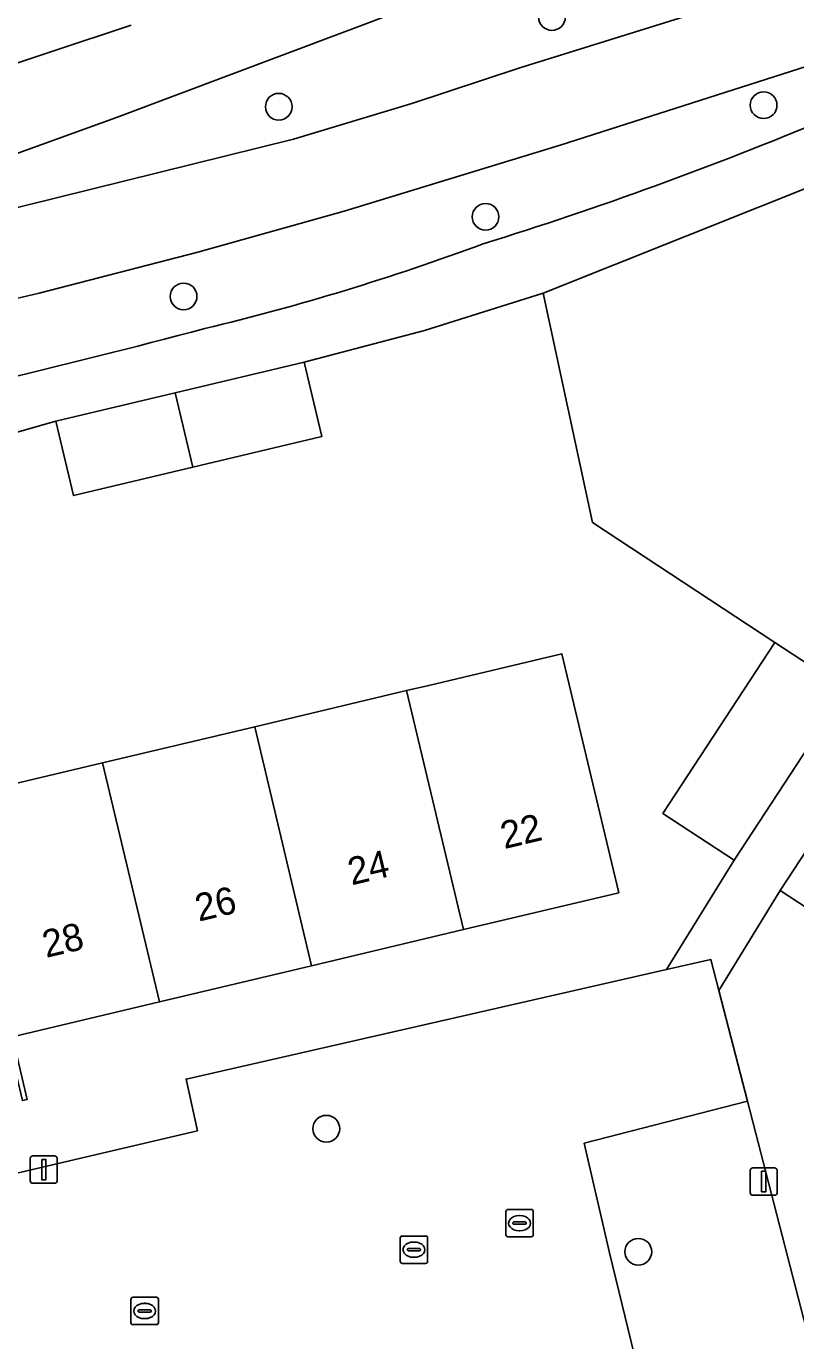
# Model space of a CAD drawing. Extents: x 158031 to 159244, y 380104 to 381214.
# Drawn here: x 158965.36 to 158993.48, y 381037.85 to 381085.93 of the extents above; entities that cross this region are included whole.
import ezdxf

# ---------------------------------------------------------------- set-up
doc = ezdxf.new("R2010")
doc.units = 0
for name, color, linetype in [('IMGEO_Berm_groen', 7, 'Continuous'), ('IMGEO_Boom', 7, 'Continuous'), ('IMGEO_Erf', 7, 'Continuous'), ('IMGEO_Fietspad_gesloten', 7, 'Continuous'), ('IMGEO_Groenvoorziening', 7, 'Continuous'), ('IMGEO_Kolk', 7, 'Continuous'), ('IMGEO_Lichtmast', 7, 'Continuous'), ('IMGEO_Pand', 7, 'Continuous'), ('IMGEO_Pand_nummerreeks', 7, 'Continuous'), ('IMGEO_Parkeervlak_open', 7, 'Continuous'), ('IMGEO_Rijbaan_lokaal_open', 7, 'Continuous'), ('IMGEO_Rijbaan_regionaal_gesloten', 7, 'Continuous'), ('IMGEO_Rioolput', 7, 'Continuous'), ('IMGEO_Voetpad_open', 7, 'Continuous')]:
    doc.layers.add(name, color=color, linetype=linetype)

msp = doc.modelspace()

# ---------------------------------------------------------------- linework, layer by layer
at = {"layer": 'IMGEO_Berm_groen'}
for points in [[(158987.432, 381089.666), (158968.655, 381082.588), (158964.333, 381081.027), (158953.674, 381077.922), (158934.996, 381073.601), (158926.063, 381071.976), (158921.234, 381071.122), (158906.482, 381068.308), (158888.625, 381064.202), (158874.913, 381060.967), (158864.265, 381058.33), (158840.798, 381052.643)], [(158849.406, 381049.663), (158859.159, 381053.046), (158865.9, 381055.515), (158873.981, 381057.734), (158896.818, 381063.345), (158927.391, 381070.229), (158954.246, 381076.628), (158975.128, 381081.803), (158979.453, 381083.102), (158983.392, 381084.412), (159000, 381089.596)], [(158994.551, 381082.519), (158999.083, 381084.498), (158998.468, 381085.906), (158995.415, 381084.952), (158984.87, 381081.584), (158976.971, 381079.163), (158971.63, 381077.664), (158965.831, 381076.171), (158954.215, 381073.432), (158932.811, 381068.477), (158916.485, 381064.59), (158895.522, 381059.535), (158882.132, 381056.487), (158868.008, 381052.855), (158858.485, 381049.481), (158858.905, 381048.039), (158901.652, 381058.064), (158926.29, 381063.933), (158943.657, 381068.073)]]:
    msp.add_lwpolyline(points, dxfattribs=at)
for centre, radius, start, end in [((158939.993, 381212.899), 141.335, 287.31214, 292.70706), ((158950.659, 381162.75), 90.408, 283.57618, 290.31785), ((158866.031, 381477.518), 416.33, 282.50069, 284.72891)]:
    msp.add_arc(centre, radius, start, end, dxfattribs=at)
at = {"layer": 'IMGEO_Boom'}
for centre in [(158984.568, 381086.269), (158974.585, 381082.985), (158992.305, 381083.042), (158982.142, 381078.959), (158971.105, 381076.046), (158976.322, 381045.601), (158987.725, 381041.099)]:
    msp.add_circle(centre, 0.489, dxfattribs=at)
at = {"layer": 'IMGEO_Erf'}
for points in [[(158921.141, 381033.685), (158971.617, 381045.527), (158971.2, 381047.419), (158988.76, 381051.424), (158991.227, 381055.426), (158988.622, 381057.132), (158992.715, 381063.387), (158986.046, 381067.779), (158984.246, 381076.162), (158979.906, 381074.798), (158975.508, 381073.636), (158976.154, 381070.92), (158971.446, 381069.801), (158967.084, 381068.764), (158966.439, 381071.48), (158964.506, 381070.936)], [(158962.593, 381057.665), (158968.148, 381058.985), (158973.704, 381060.306), (158979.258, 381061.626), (158980.066, 381061.818), (158984.93, 381062.974), (158987.008, 381054.231), (158981.337, 381052.883), (158975.782, 381051.562), (158970.226, 381050.242), (158964.847, 381048.963), (158965.391, 381046.674), (158965.216, 381046.632)], [(158995.521, 381052.611), (158992.911, 381054.319), (158990.669, 381050.656), (158991.711, 381046.613), (158995.318, 381032.618)]]:
    msp.add_lwpolyline(points, dxfattribs=at)
at = {"layer": 'IMGEO_Fietspad_gesloten'}
for points in [[(159000, 381089.596), (158983.392, 381084.412), (158979.453, 381083.102), (158975.128, 381081.803), (158954.246, 381076.628), (158927.391, 381070.229), (158896.818, 381063.345), (158873.981, 381057.734), (158865.9, 381055.515), (158859.159, 381053.046), (158849.406, 381049.663)], [(158847.007, 381045.421), (158858.485, 381049.481), (158868.008, 381052.855), (158882.132, 381056.487), (158895.522, 381059.535), (158916.485, 381064.59), (158932.811, 381068.477), (158954.215, 381073.432), (158965.831, 381076.171), (158971.63, 381077.664), (158976.971, 381079.163), (158984.87, 381081.584), (158995.415, 381084.952), (158998.468, 381085.906), (159003.925, 381087.61)]]:
    msp.add_lwpolyline(points, dxfattribs=at)
at = {"layer": 'IMGEO_Groenvoorziening'}
msp.add_lwpolyline([(159004.655, 381084.46), (159000, 381082.452), (158984.246, 381076.162), (158986.046, 381067.779), (158992.715, 381063.387), (158995.321, 381061.681), (158996.673, 381063.382)], dxfattribs=at)
at = {"layer": 'IMGEO_Kolk'}
for p, q in [((158979.025, 381040.75), (158979.025, 381041.602)), ((158979.1, 381041.676), (158979.952, 381041.676)), ((158980.026, 381041.602), (158980.026, 381040.75)), ((158979.284, 381041.17), (158979.284, 381041.182)), ((158979.722, 381041.133), (158979.324, 381041.133)), ((158979.327, 381041.219), (158979.725, 381041.219)), ((158979.513, 381041.456), (158979.538, 381041.456)), ((158979.768, 381041.182), (158979.768, 381041.17)), ((158979.952, 381040.676), (158979.1, 381040.676)), ((158979.536, 381040.896), (158979.511, 381040.896)), ((158969.183, 381038.507), (158969.183, 381039.359)), ((158969.258, 381039.433), (158970.11, 381039.433)), ((158969.671, 381039.213), (158969.696, 381039.213)), ((158970.184, 381039.359), (158970.184, 381038.507)), ((158969.442, 381038.927), (158969.442, 381038.939)), ((158969.88, 381038.89), (158969.482, 381038.89)), ((158969.485, 381038.976), (158969.883, 381038.976)), ((158969.694, 381038.653), (158969.669, 381038.653)), ((158969.926, 381038.939), (158969.926, 381038.927)), ((158970.11, 381038.433), (158969.258, 381038.433))]:
    msp.add_line(p, q, dxfattribs=at)
for points in [[(158979.025, 381040.75), (158979.025, 381041.602)], [(158979.1, 381041.676), (158979.952, 381041.676)], [(158980.026, 381041.602), (158980.026, 381040.75)], [(158979.952, 381040.676), (158979.1, 381040.676)], [(158969.183, 381038.507), (158969.183, 381039.359)], [(158969.258, 381039.433), (158970.11, 381039.433)], [(158970.184, 381039.359), (158970.184, 381038.507)], [(158970.11, 381038.433), (158969.258, 381038.433)]]:
    msp.add_lwpolyline(points, dxfattribs=at)
for centre, radius, start, end in [((158979.102, 381041.6), 0.0765, 91.552, 178.448), ((158979.102, 381041.6), 0.0765, 91.552, 178.448), ((158979.95, 381041.6), 0.0765, 1.552, 88.448), ((158979.95, 381041.6), 0.0765, 1.552, 88.448), ((158979.324, 381041.179), 0.0403, 85.8775, 175.7526), ((158979.321, 381041.169), 0.0366, 178.938, 274.7102), ((158979.725, 381041.176), 0.043, 264.8664, 352.4533), ((158979.729, 381041.181), 0.0386, 1.7309, 96.639), ((158979.102, 381040.752), 0.0765, 181.552, 268.448), ((158979.102, 381040.752), 0.0765, 181.552, 268.448), ((158979.95, 381040.752), 0.0765, 271.552, 358.448), ((158979.95, 381040.752), 0.0765, 271.552, 358.448), ((158969.26, 381039.357), 0.0765, 91.552, 178.448), ((158969.26, 381039.357), 0.0765, 91.552, 178.448), ((158970.108, 381039.357), 0.0765, 1.552, 88.448), ((158970.108, 381039.357), 0.0765, 1.552, 88.448), ((158969.482, 381038.936), 0.0403, 85.8775, 175.7526), ((158969.479, 381038.926), 0.0366, 178.938, 274.7102), ((158969.883, 381038.933), 0.043, 264.8664, 352.4533), ((158969.887, 381038.938), 0.0386, 1.7309, 96.639), ((158969.26, 381038.509), 0.0765, 181.552, 268.448), ((158969.26, 381038.509), 0.0765, 181.552, 268.448), ((158970.108, 381038.509), 0.0765, 271.552, 358.448), ((158970.108, 381038.509), 0.0765, 271.552, 358.448)]:
    msp.add_arc(centre, radius, start, end, dxfattribs=at)
for centre, major_axis, ratio, start_param, end_param in [((158979.512, 381041.176), (-0.387, 0.002), 0.722429, 4.712389, 7.853982), ((158979.537, 381041.176), (-0.39, 0.002), 0.717154, 1.570796, 4.712389), ((158969.67, 381038.933), (-0.387, 0.002), 0.722429, 4.712389, 7.853982), ((158969.695, 381038.933), (-0.39, 0.002), 0.717154, 1.570796, 4.712389)]:
    msp.add_ellipse(centre, major_axis=major_axis, ratio=ratio, start_param=start_param, end_param=end_param, dxfattribs=at)
at = {"layer": 'IMGEO_Lichtmast'}
for p, q in [((158965.499, 381043.705), (158965.499, 381044.505)), ((158965.499, 381044.505), (158965.499, 381043.705)), ((158965.599, 381044.605), (158966.389, 381044.605)), ((158966.389, 381044.605), (158965.599, 381044.605)), ((158966.489, 381044.505), (158966.489, 381043.705)), ((158966.489, 381043.705), (158966.489, 381044.505)), ((158991.814, 381043.268), (158991.814, 381044.068)), ((158991.814, 381044.068), (158991.814, 381043.268)), ((158991.914, 381044.168), (158992.704, 381044.168)), ((158992.704, 381044.168), (158991.914, 381044.168)), ((158992.804, 381044.068), (158992.804, 381043.268)), ((158992.804, 381043.268), (158992.804, 381044.068)), ((158966.389, 381043.605), (158965.599, 381043.605)), ((158965.599, 381043.605), (158966.389, 381043.605)), ((158992.704, 381043.168), (158991.914, 381043.168)), ((158991.914, 381043.168), (158992.704, 381043.168))]:
    msp.add_line(p, q, dxfattribs=at)
for points in [[(158965.919, 381044.48), (158966.069, 381044.48), (158966.069, 381043.73), (158965.919, 381043.73), (158965.919, 381044.48)], [(158992.234, 381044.043), (158992.384, 381044.043), (158992.384, 381043.293), (158992.234, 381043.293), (158992.234, 381044.043)]]:
    msp.add_lwpolyline(points, dxfattribs=at)
for centre, start, end in [((158965.599, 381044.505), 90, 180), ((158965.599, 381044.505), 90, 180), ((158966.389, 381044.505), 0, 90), ((158966.389, 381044.505), 360, 90), ((158991.914, 381044.068), 90, 180), ((158991.914, 381044.068), 90, 180), ((158992.704, 381044.068), 0, 90), ((158992.704, 381044.068), 360, 90), ((158965.599, 381043.705), 180, 270), ((158965.599, 381043.705), 180, 270), ((158966.389, 381043.705), 270, 0), ((158966.389, 381043.705), 270, 0), ((158991.914, 381043.268), 180, 270), ((158991.914, 381043.268), 180, 270), ((158992.704, 381043.268), 270, 0), ((158992.704, 381043.268), 270, 0)]:
    msp.add_arc(centre, 0.1, start, end, dxfattribs=at)
at = {"layer": 'IMGEO_Pand'}
for points in [[(158971.446, 381069.801), (158976.154, 381070.92), (158975.508, 381073.636), (158970.8, 381072.517)], [(158971.446, 381069.801), (158970.8, 381072.517), (158966.439, 381071.48), (158967.084, 381068.764)], [(158995.321, 381061.681), (158992.715, 381063.387), (158988.622, 381057.132), (158991.227, 381055.426)], [(158979.258, 381061.626), (158981.337, 381052.883), (158987.008, 381054.231), (158984.93, 381062.974), (158980.066, 381061.818)], [(158973.704, 381060.306), (158975.782, 381051.562), (158981.337, 381052.883), (158979.258, 381061.626)], [(158973.704, 381060.306), (158968.148, 381058.985), (158970.226, 381050.242), (158975.782, 381051.562)], [(158997.037, 381060.624), (158992.911, 381054.319), (158995.521, 381052.611), (158999.646, 381058.916)], [(158968.148, 381058.985), (158962.593, 381057.665), (158963.127, 381055.418), (158965.216, 381046.632), (158965.391, 381046.674), (158964.847, 381048.963), (158970.226, 381050.242)]]:
    msp.add_lwpolyline(points, close=True, dxfattribs=at)
at = {"layer": 'IMGEO_Parkeervlak_open'}
msp.add_lwpolyline([(158991.711, 381046.613), (158985.752, 381045.077), (158986.669, 381041.06), (158989.098, 381031.1), (158995.318, 381032.618)], close=True, dxfattribs=at)
at = {"layer": 'IMGEO_Rijbaan_lokaal_open'}
msp.add_lwpolyline([(158991.005, 381029.899), (158992.886, 381030.303), (158995.74, 381030.981), (158995.318, 381032.618), (158989.098, 381031.1), (158986.669, 381041.06), (158985.752, 381045.077), (158991.711, 381046.613), (158990.669, 381050.656), (158990.376, 381051.793), (158988.76, 381051.424), (158971.2, 381047.419), (158971.617, 381045.527), (158921.141, 381033.685), (158921.442, 381032.413), (158910.394, 381029.848), (158908.905, 381029.502), (158897.265, 381026.799), (158896.884, 381028.012), (158869.161, 381021.503), (158868.803, 381023.305), (158850.555, 381019.022)], dxfattribs=at)
at = {"layer": 'IMGEO_Rijbaan_regionaal_gesloten'}
for points in [[(158969.195, 381085.972), (158963.415, 381084.051), (158959.638, 381082.797), (158955.675, 381081.547), (158951.944, 381080.408), (158948.118, 381079.267), (158944.357, 381078.204), (158940.429, 381077.064), (158936.573, 381076.061), (158932.793, 381075.077), (158928.842, 381074.091), (158924.904, 381073.052), (158921.175, 381072.145), (158906.482, 381068.308), (158921.234, 381071.122), (158926.063, 381071.976), (158934.996, 381073.601), (158953.674, 381077.922), (158964.333, 381081.027), (158968.655, 381082.588), (158987.432, 381089.666)], [(158840.798, 381052.643), (158864.265, 381058.33), (158874.913, 381060.967), (158888.625, 381064.202), (158906.482, 381068.308), (158921.175, 381072.145), (158924.904, 381073.052), (158928.842, 381074.091), (158932.793, 381075.077), (158936.573, 381076.061), (158940.429, 381077.064), (158944.357, 381078.204), (158948.118, 381079.267), (158951.944, 381080.408), (158955.675, 381081.547), (158959.638, 381082.797), (158963.415, 381084.051), (158969.195, 381085.972)]]:
    msp.add_lwpolyline(points, dxfattribs=at)
at = {"layer": 'IMGEO_Rioolput'}
for p, q in [((158982.886, 381041.72), (158982.886, 381042.572)), ((158982.961, 381042.646), (158983.813, 381042.646)), ((158983.887, 381042.572), (158983.887, 381041.72)), ((158983.145, 381042.14), (158983.145, 381042.152)), ((158983.583, 381042.103), (158983.185, 381042.103)), ((158983.188, 381042.189), (158983.586, 381042.189)), ((158983.374, 381042.426), (158983.399, 381042.426)), ((158983.629, 381042.152), (158983.629, 381042.14)), ((158983.813, 381041.646), (158982.961, 381041.646)), ((158983.397, 381041.866), (158983.372, 381041.866))]:
    msp.add_line(p, q, dxfattribs=at)
for points in [[(158982.886, 381041.72), (158982.886, 381042.572)], [(158982.961, 381042.646), (158983.813, 381042.646)], [(158983.887, 381042.572), (158983.887, 381041.72)], [(158983.813, 381041.646), (158982.961, 381041.646)]]:
    msp.add_lwpolyline(points, dxfattribs=at)
for centre, radius, start, end in [((158982.963, 381042.57), 0.0765, 91.552, 178.448), ((158982.963, 381042.57), 0.0765, 91.552, 178.448), ((158983.811, 381042.57), 0.0765, 1.552, 88.448), ((158983.811, 381042.57), 0.0765, 1.552, 88.448), ((158983.185, 381042.149), 0.0403, 85.8775, 175.7526), ((158983.182, 381042.139), 0.0366, 178.938, 274.7102), ((158983.586, 381042.146), 0.043, 264.8664, 352.4533), ((158983.59, 381042.151), 0.0386, 1.7309, 96.639), ((158982.963, 381041.722), 0.0765, 181.552, 268.448), ((158982.963, 381041.722), 0.0765, 181.552, 268.448), ((158983.811, 381041.722), 0.0765, 271.552, 358.448), ((158983.811, 381041.722), 0.0765, 271.552, 358.448)]:
    msp.add_arc(centre, radius, start, end, dxfattribs=at)
for centre, major_axis, ratio, start_param, end_param in [((158983.373, 381042.146), (-0.387, 0.002), 0.722429, 4.712389, 7.853982), ((158983.398, 381042.146), (-0.39, 0.002), 0.717154, 1.570796, 4.712389)]:
    msp.add_ellipse(centre, major_axis=major_axis, ratio=ratio, start_param=start_param, end_param=end_param, dxfattribs=at)
at = {"layer": 'IMGEO_Voetpad_open'}
for points in [[(158926.392, 381061.814), (158930.953, 381062.898), (158932.991, 381063.377), (158937.503, 381064.449), (158942.077, 381065.536), (158944.026, 381066.078), (158948.596, 381067.165), (158953.238, 381068.268), (158955.323, 381068.753), (158959.709, 381069.796), (158964.506, 381070.936), (158966.439, 381071.48), (158970.8, 381072.517), (158975.508, 381073.636), (158979.906, 381074.798), (158984.246, 381076.162), (159000, 381082.452)], [(158996.673, 381063.382), (158995.321, 381061.681), (158991.227, 381055.426), (158988.76, 381051.424), (158990.376, 381051.793), (158990.669, 381050.656), (158992.911, 381054.319), (158997.037, 381060.624), (158998.316, 381061.998)]]:
    msp.add_lwpolyline(points, dxfattribs=at)
for centre, radius, start, end in [((158939.993, 381212.899), 141.335, 287.31214, 292.70706), ((158950.659, 381162.75), 90.408, 283.57618, 290.31785), ((158866.031, 381477.518), 416.33, 282.50069, 284.72891)]:
    msp.add_arc(centre, radius, start, end, dxfattribs=at)

# ---------------------------------------------------------------- texts
at = {"layer": 'IMGEO_Pand_nummerreeks'}
for s, rotation, p in [('22', 13.3731, (158982.827, 381055.827)), ('24', 13.3731, (158977.245, 381054.5)), ('26', 13.3731, (158971.661, 381053.173)), ('28', 13.3728, (158966.08, 381051.846))]:
    msp.add_text(s, height=1, rotation=rotation, dxfattribs=at).set_placement(p)

doc.saveas('drawing.dxf')
